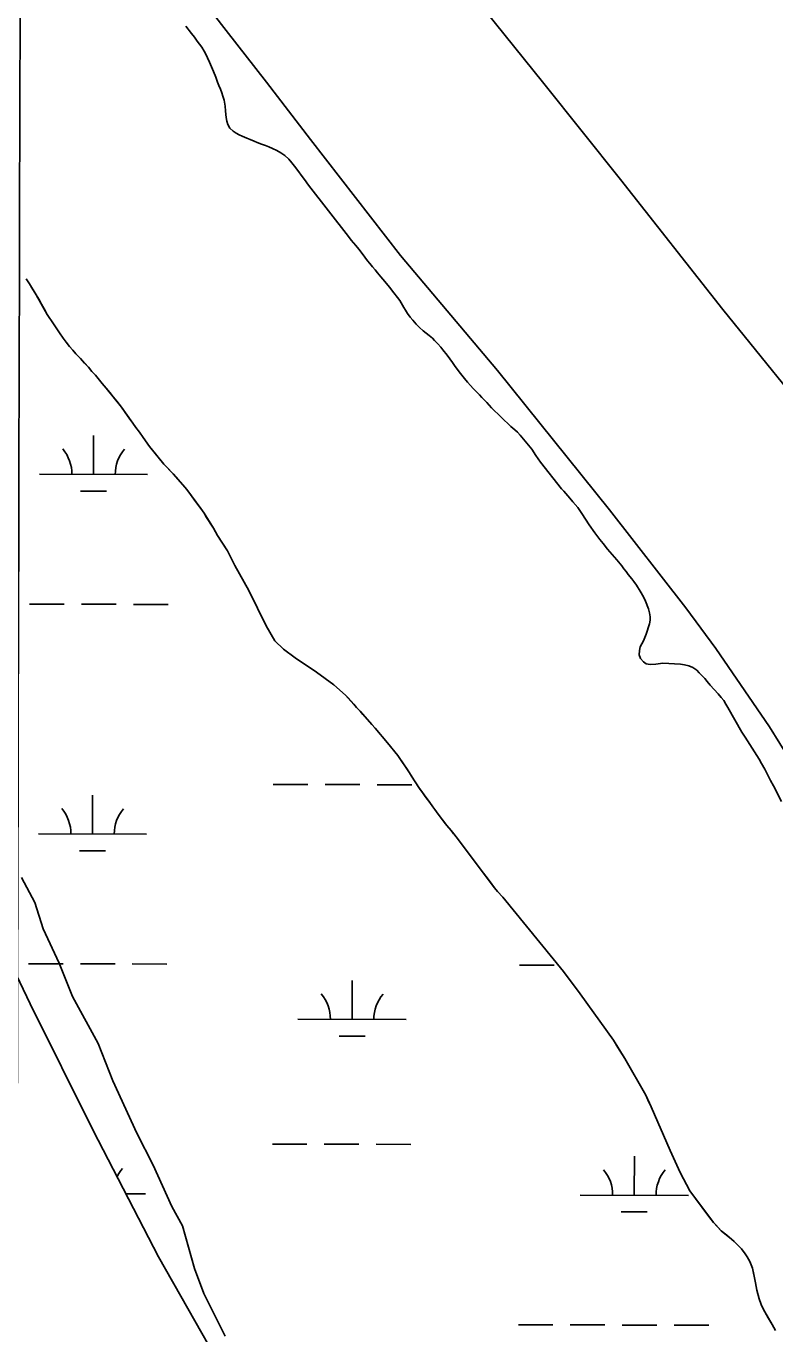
# Model space of a CAD drawing. Extents: x 3161665 to 3199565, y 885729 to 911164.
# Drawn here: x 3186795 to 3187487, y 893865 to 895075 of the extents above; entities that cross this region are included whole.
import ezdxf

# ---------------------------------------------------------------- set-up
doc = ezdxf.new("R2010")
doc.units = 0
for name, color, linetype in [('V-GRID-MAJR', 7, 'Continuous'), ('V-LEVE-TOET', 7, 'Continuous'), ('V-SITE-VEGE', 7, 'Continuous'), ('V-TOPO-SHOR', 7, 'Continuous'), ('V-WETL-SWMP', 7, 'Continuous')]:
    doc.layers.add(name, color=color, linetype=linetype)

msp = doc.modelspace()

# ---------------------------------------------------------------- linework, layer by layer
at = {"layer": 'V-GRID-MAJR'}
msp.add_spline([(3186778.5, 891137.7), (3186794.3, 897197.4), (3186810.2, 903260.2), (3186826.1, 909323), (3186826.1, 909326.1)], degree=3, dxfattribs=at)
at = {"layer": 'V-LEVE-TOET'}
for points in [[(3187689.8, 894472.3), (3187656.2, 894524.9), (3187636.5, 894556.3), (3187613, 894592.2), (3187591.4, 894619.8), (3187534.8, 894694.2), (3187438.8, 894812.4), (3187344.3, 894932.7), (3187273.4, 895021.5), (3187227.4, 895078.6), (3187193.8, 895120.4), (3187120.3, 895212.1), (3187058.4, 895290.9), (3186985.5, 895378.9), (3186892.1, 895489.3), (3186838.8, 895545.9), (3186765.6, 895622.8), (3186667.1, 895726.6), (3186570.8, 895828.6), (3186514.9, 895887.4), (3186452.4, 895954.4), (3186381, 896031.3), (3186299.6, 896115.4), (3186232.9, 896183)], [(3187549, 894318.6), (3187482, 894426.5), (3187432.5, 894498.8), (3187404.8, 894536.4), (3187334, 894627.2), (3187230.6, 894756), (3187140.9, 894862.3), (3187057.5, 894969.7), (3187016.8, 895022.6), (3186979.5, 895070.5), (3186896.8, 895177.7)]]:
    msp.add_lwpolyline(points, dxfattribs=at)
at = {"layer": 'V-SITE-VEGE'}
for points in [[(3186794.5, 894840.9), (3186797.8, 894836.1)], [(3186797.8, 894836.1), (3186803.9, 894826), (3186814.2, 894807.8), (3186820, 894799.2), (3186823.5, 894793.7), (3186825.5, 894790.9), (3186829, 894785.8), (3186831.7, 894782.1), (3186834.8, 894778.3), (3186837.9, 894774.7), (3186840.7, 894771.5), (3186845, 894767.2), (3186852.3, 894759), (3186855.5, 894755.1), (3186858.7, 894751.6), (3186865, 894744), (3186868.7, 894739.7), (3186882.7, 894722.1), (3186893.3, 894707.4), (3186896.2, 894703.2), (3186899.4, 894699), (3186902.9, 894693.9), (3186908.6, 894685.6), (3186922, 894669.3), (3186924.6, 894666.5), (3186930.7, 894660.3), (3186939.5, 894650.2), (3186943.3, 894645.8), (3186956.1, 894628.3), (3186959.1, 894624), (3186967.8, 894610.2), (3186971.7, 894603.5), (3186980.8, 894589.2), (3186987.5, 894575.5), (3187000.6, 894552.4), (3187016.6, 894519.9), (3187024.7, 894505.9), (3187032.5, 894498.3), (3187043.3, 894490.1), (3187063, 894476.9), (3187079.1, 894465.2), (3187090, 894455.8), (3187100.2, 894444.4), (3187103.5, 894440.9), (3187110.3, 894433.1), (3187114.4, 894428.7), (3187117.5, 894425.2), (3187128.9, 894411.6), (3187138.3, 894399.8), (3187149.2, 894383.8), (3187153.7, 894376.6), (3187158.5, 894369.4), (3187167.8, 894356.4), (3187170.7, 894352.5), (3187172.5, 894349.9), (3187175.7, 894345.7), (3187183.7, 894335), (3187187.7, 894330.5), (3187189.9, 894327.5), (3187192.2, 894324.8), (3187227.8, 894277.5), (3187230.6, 894274.2), (3187235.3, 894268.8), (3187291.5, 894200), (3187307, 894179.3), (3187337.7, 894136.7), (3187348.2, 894119.5), (3187367.6, 894085.7), (3187372.7, 894074.8), (3187390.3, 894034.5), (3187399.4, 894014.1), (3187408.5, 893997.3), (3187430.2, 893967.9), (3187437.5, 893960.3), (3187447, 893952.6), (3187449.3, 893950.4), (3187456.1, 893943.6), (3187459.5, 893939), (3187461.4, 893936.2), (3187463.9, 893931.9), (3187466.3, 893925.7), (3187469.1, 893912.1), (3187470.4, 893905.3), (3187472.4, 893897.3), (3187474.5, 893892), (3187477.6, 893885.2), (3187484.6, 893873.5), (3187487.7, 893868)], [(3186978.8, 893862.7), (3186958.9, 893902.3), (3186950.3, 893925.3), (3186939.3, 893964.8), (3186929.3, 893982.8), (3186912, 894021.1), (3186897, 894050.5), (3186874.7, 894099.1), (3186861.1, 894133.6), (3186837.4, 894177.1), (3186825.1, 894207.7), (3186810.2, 894239.7), (3186802.8, 894263.9), (3186790.4, 894286.9)]]:
    msp.add_lwpolyline(points, dxfattribs=at)
at = {"layer": 'V-TOPO-SHOR'}
for points in [[(3186942.4, 895074.6), (3186947.4, 895067.8), (3186950.3, 895064.2), (3186952.9, 895060.7), (3186955, 895057.8), (3186957, 895055), (3186959.1, 895051.5), (3186961, 895047.9), (3186962.3, 895045.2), (3186964.2, 895041.2), (3186966, 895037), (3186967.8, 895032.6), (3186970, 895027.2), (3186971.7, 895022.8), (3186972.8, 895019.6), (3186974.2, 895016.3), (3186975.5, 895013), (3186976.6, 895009.8)], [(3186976.6, 895009.8), (3186977.6, 895006), (3186978.6, 895000.6), (3186979, 894996.2), (3186979.3, 894992.9), (3186979.5, 894989.9), (3186980.1, 894986.6), (3186981.1, 894983.6), (3186982.9, 894980.3), (3186986.1, 894977.5), (3186988.9, 894975.7), (3186991.5, 894974.1), (3186994.5, 894972.8), (3186998.7, 894971), (3187001.7, 894969.7), (3187005.4, 894968.2), (3187008.4, 894966.8), (3187012.4, 894965.3), (3187016, 894964.1), (3187019, 894962.9), (3187022.5, 894961.3), (3187026.5, 894959.5), (3187030.2, 894957.3), (3187033.9, 894954.8), (3187037.4, 894951.6), (3187040.2, 894948.2), (3187042.7, 894945), (3187046.8, 894939.8), (3187049.1, 894936.6), (3187052.1, 894932.7), (3187055.6, 894927.5), (3187092.7, 894879.9), (3187095.3, 894876.6), (3187099.6, 894871.5), (3187102.4, 894868.3), (3187104.3, 894865.6), (3187107.7, 894861), (3187110.4, 894857.4), (3187112.3, 894855), (3187114.9, 894852), (3187117.4, 894849.1), (3187119.5, 894846.4), (3187122.5, 894842.8), (3187126.2, 894838.4), (3187130.5, 894833.2), (3187134.5, 894828), (3187138, 894823.6), (3187140.1, 894820.8), (3187143.8, 894814.4), (3187145.4, 894811.7), (3187147.2, 894808.8), (3187149.6, 894805.5), (3187152.1, 894802.5), (3187155.4, 894798.9), (3187158.4, 894795.8), (3187161.8, 894792.8), (3187164.6, 894790.6), (3187167.4, 894788.3), (3187170.3, 894785.9), (3187172.4, 894783.7), (3187175.4, 894780.6), (3187178, 894777.6), (3187180, 894775.2), (3187183.9, 894770.2), (3187188.9, 894763.3), (3187190.9, 894760.5), (3187195.2, 894754.7), (3187197.5, 894751.7), (3187200, 894748.7), (3187202.7, 894745.3), (3187205.5, 894742.2), (3187208.1, 894739.5), (3187211.1, 894736.2), (3187213.8, 894733.4), (3187216.1, 894731.1), (3187220.5, 894726.4), (3187225, 894721.6), (3187242.8, 894704.2), (3187246.5, 894701), (3187248.9, 894698.9), (3187251.5, 894696.2), (3187262.2, 894683.3), (3187266, 894677.4), (3187270.3, 894671.1), (3187289.7, 894646.7), (3187291.8, 894644.3), (3187297.4, 894638), (3187300.3, 894634.6), (3187304.7, 894629.3), (3187308.4, 894623.8), (3187312, 894618.5), (3187315.3, 894613.3), (3187320.6, 894605.9), (3187325.1, 894599.6), (3187328.1, 894595.9), (3187332.1, 894590.9), (3187336.5, 894585.9), (3187340.9, 894580.9), (3187345.4, 894575.2), (3187347.4, 894572.5), (3187349.5, 894570)], [(3186794.5, 894840.9), (3186797.8, 894836.1), (3186800.8, 894831.1), (3186803.9, 894826), (3186806.3, 894821.9), (3186808.7, 894817.5), (3186811.4, 894813), (3186814.2, 894807.8), (3186820, 894799.2), (3186821.7, 894796.5), (3186823.5, 894793.7), (3186825.5, 894790.9), (3186829, 894785.8), (3186831.7, 894782.1), (3186834.8, 894778.3), (3186837.9, 894774.7), (3186840.7, 894771.5)], [(3186840.7, 894771.5), (3186845, 894767.2), (3186848.7, 894762.9), (3186852.3, 894759), (3186855.5, 894755.1), (3186858.7, 894751.6), (3186861.3, 894748.5), (3186865, 894744), (3186868.7, 894739.7), (3186871.9, 894735.6), (3186875, 894731.8), (3186878.4, 894727.6), (3186882.7, 894722.1), (3186886.1, 894717.3), (3186890, 894711.9), (3186893.3, 894707.4), (3186896.2, 894703.2), (3186899.4, 894699), (3186902.9, 894693.9), (3186906.5, 894688.7), (3186908.6, 894685.6), (3186914.1, 894678.9), (3186922, 894669.3), (3186924.6, 894666.5), (3186927.8, 894663.2), (3186930.7, 894660.3), (3186933.6, 894657), (3186936.8, 894653.3), (3186939.5, 894650.2), (3186943.3, 894645.8), (3186946.6, 894641.3), (3186949.7, 894636.9), (3186954, 894631.2), (3186956.1, 894628.3), (3186959.1, 894624), (3186960.9, 894621), (3186967.8, 894610.2), (3186971.7, 894603.5), (3186974.5, 894599.2), (3186980.8, 894589.2), (3186987.5, 894575.5), (3187000.6, 894552.4), (3187016.6, 894519.9), (3187024.7, 894505.9), (3187032.5, 894498.3), (3187043.3, 894490.1), (3187063, 894476.9)], [(3187349.5, 894570), (3187351.5, 894567.3), (3187354.6, 894563.4), (3187356.5, 894560.9), (3187359, 894557.4), (3187362.5, 894551.9), (3187365.6, 894546.6), (3187367.4, 894542.6), (3187370.1, 894535.7), (3187371.2, 894531.9), (3187371.8, 894528.1), (3187371.6, 894525), (3187371, 894521.6), (3187368.1, 894512.1), (3187366.8, 894509), (3187365.5, 894505.9), (3187364, 894503.1), (3187362.5, 894500.3), (3187361.7, 894496.9), (3187361.4, 894493), (3187362.7, 894489.5), (3187365.4, 894486.4), (3187367.9, 894484.8), (3187371.8, 894484), (3187377, 894484.5), (3187383.4, 894485.2), (3187399.8, 894484.3), (3187403.6, 894483.7), (3187407.5, 894482.9), (3187411.2, 894481.4), (3187414.8, 894478.7), (3187417, 894476.5), (3187419.6, 894473.9), (3187422.2, 894471.2), (3187424.5, 894468.5), (3187427.2, 894465), (3187434.7, 894456.8), (3187437.4, 894453.6), (3187439.7, 894450.7), (3187441.8, 894447.4), (3187443.6, 894444.3), (3187456.6, 894421.4), (3187459.5, 894416.8), (3187472.4, 894396.5), (3187474.6, 894392.6), (3187477.6, 894387.3), (3187480.6, 894381.8), (3187483, 894376.8), (3187485.7, 894371.8), (3187493.1, 894357.4)], [(3187487.7, 893868), (3187484.6, 893873.5), (3187480.8, 893879.7), (3187477.6, 893885.2), (3187476.3, 893888), (3187474.5, 893892), (3187472.4, 893897.3), (3187470.4, 893905.3), (3187469.1, 893912.1), (3187468.2, 893916.6), (3187467.2, 893921.4), (3187466.3, 893925.7), (3187465.2, 893928.7), (3187463.9, 893931.9), (3187461.4, 893936.2), (3187459.5, 893939), (3187456.1, 893943.6), (3187452.1, 893947.6), (3187449.3, 893950.4), (3187447, 893952.6), (3187442.6, 893956.1), (3187437.5, 893960.3), (3187432.3, 893965.7), (3187430.2, 893967.9), (3187426.9, 893972.2), (3187425.1, 893974.7), (3187408.5, 893997.3), (3187399.4, 894014.1), (3187390.3, 894034.5), (3187372.7, 894074.8), (3187369.5, 894081.5), (3187367.6, 894085.7), (3187348.2, 894119.5), (3187341.9, 894129.8), (3187337.7, 894136.7), (3187307, 894179.3), (3187291.5, 894200), (3187235.3, 894268.8), (3187230.6, 894274.2), (3187227.8, 894277.5), (3187225.4, 894280.9), (3187221.9, 894285.4), (3187217.5, 894291.2), (3187192.2, 894324.8), (3187189.9, 894327.5), (3187187.7, 894330.5), (3187183.7, 894335), (3187181.3, 894338.3), (3187177.9, 894342.9), (3187175.7, 894345.7), (3187172.5, 894349.9), (3187170.7, 894352.5), (3187167.8, 894356.4), (3187163.7, 894362.1), (3187160.4, 894366.7), (3187158.5, 894369.4), (3187155.7, 894373.6), (3187153.7, 894376.6), (3187151.1, 894380.8), (3187149.2, 894383.8), (3187146.3, 894388.1), (3187144.1, 894391.3), (3187138.3, 894399.8), (3187128.9, 894411.6), (3187117.5, 894425.2), (3187114.4, 894428.7), (3187110.3, 894433.1), (3187106.1, 894437.9), (3187103.5, 894440.9), (3187100.2, 894444.4), (3187097.7, 894447.3), (3187095.1, 894450.1), (3187092.2, 894453.5), (3187090, 894455.8), (3187079.1, 894465.2), (3187063, 894476.9)]]:
    msp.add_lwpolyline(points, dxfattribs=at)
at = {"layer": 'V-WETL-SWMP'}
for p, q in [((3186856.9, 894659.9), (3186857, 894695.9)), ((3186806.9, 894660.1), (3186906.9, 894659.8)), ((3186844.9, 894644.5), (3186868.9, 894644.4)), ((3186797.8, 894540), (3186829.8, 894539.9)), ((3186845.8, 894539.9), (3186877.8, 894539.8)), ((3186893.8, 894539.7), (3186925.8, 894539.7)), ((3187023.2, 894373.2), (3187055.2, 894373.1)), ((3187071.2, 894373.1), (3187103.2, 894373)), ((3187119.2, 894372.9), (3187151.2, 894372.9)), ((3186856, 894327.2), (3186856.1, 894363.2)), ((3186806, 894327.4), (3186906, 894327.1)), ((3186844, 894311.8), (3186868, 894311.8)), ((3186796.8, 894207.3), (3186828.8, 894207.2)), ((3186844.8, 894207.2), (3186876.8, 894207.1)), ((3186892.8, 894207.1), (3186924.8, 894207)), ((3187250.8, 894206.1), (3187282.8, 894206)), ((3187096, 894155.8), (3187096.1, 894191.8)), ((3187046, 894155.9), (3187146, 894155.6)), ((3187084, 894140.4), (3187108, 894140.3)), ((3187022.3, 894040.5), (3187054.3, 894040.4)), ((3187070.3, 894040.4), (3187102.3, 894040.3)), ((3187118.3, 894040.3), (3187150.3, 894040.2)), ((3187357, 893993.2), (3187357.1, 894029.2)), ((3186886.9, 893994.5), (3186905.1, 893994.4)), ((3187307, 893993.3), (3187407, 893993)), ((3187345, 893977.8), (3187369, 893977.7)), ((3187249.8, 893873.4), (3187281.8, 893873.3)), ((3187297.8, 893873.3), (3187329.8, 893873.2)), ((3187345.8, 893873.1), (3187377.8, 893873)), ((3187393.8, 893873), (3187425.8, 893872.9))]:
    msp.add_line(p, q, dxfattribs=at)
for points in [[(3187011.2, 893769.9), (3186916.9, 893936.2), (3186856.6, 894053.1), (3186798.3, 894170.1), (3186727.1, 894318.7), (3186676.4, 894417), (3186619.3, 894544.4), (3186611.8, 894572), (3186608, 894635.8), (3186604.9, 894695.2), (3186598.1, 894727.8), (3186589.9, 894756.6), (3186562.9, 894828.4), (3186545.2, 894871.7), (3186533.9, 894887.1), (3186479, 894928.1), (3186381.9, 895003.6), (3186348.4, 895041.2), (3186272.7, 895144.3)], [(3186794.5, 894840.9), (3186797.8, 894836.1), (3186800.8, 894831.1), (3186803.9, 894826), (3186806.3, 894821.9), (3186808.7, 894817.5), (3186811.4, 894813), (3186814.2, 894807.8), (3186820, 894799.2), (3186821.7, 894796.5), (3186823.5, 894793.7), (3186825.5, 894790.9), (3186829, 894785.8), (3186831.7, 894782.1), (3186834.8, 894778.3), (3186837.9, 894774.7), (3186840.7, 894771.5)], [(3186840.7, 894771.5), (3186845, 894767.2), (3186848.7, 894762.9), (3186852.3, 894759), (3186855.5, 894755.1), (3186858.7, 894751.6), (3186861.3, 894748.5), (3186865, 894744), (3186868.7, 894739.7), (3186871.9, 894735.6), (3186875, 894731.8), (3186878.4, 894727.6), (3186882.7, 894722.1), (3186886.1, 894717.3), (3186890, 894711.9), (3186893.3, 894707.4), (3186896.2, 894703.2), (3186899.4, 894699), (3186902.9, 894693.9), (3186906.5, 894688.7), (3186908.6, 894685.6), (3186914.1, 894678.9), (3186922, 894669.3), (3186924.6, 894666.5), (3186927.8, 894663.2), (3186930.7, 894660.3), (3186933.6, 894657), (3186936.8, 894653.3), (3186939.5, 894650.2), (3186943.3, 894645.8), (3186946.6, 894641.3), (3186949.7, 894636.9), (3186954, 894631.2), (3186956.1, 894628.3), (3186959.1, 894624), (3186960.9, 894621), (3186967.8, 894610.2), (3186971.7, 894603.5), (3186974.5, 894599.2), (3186980.8, 894589.2), (3186987.5, 894575.5), (3187000.6, 894552.4), (3187016.6, 894519.9), (3187024.7, 894505.9), (3187032.5, 894498.3), (3187043.3, 894490.1), (3187063, 894476.9), (3187079.1, 894465.2), (3187090, 894455.8), (3187092.2, 894453.5), (3187095.1, 894450.1), (3187097.7, 894447.3), (3187100.2, 894444.4), (3187103.5, 894440.9), (3187106.1, 894437.9), (3187110.3, 894433.1), (3187114.4, 894428.7), (3187117.5, 894425.2), (3187128.9, 894411.6), (3187138.3, 894399.8), (3187144.1, 894391.3), (3187146.3, 894388.1), (3187149.2, 894383.8), (3187151.1, 894380.8), (3187153.7, 894376.6), (3187155.7, 894373.6), (3187158.5, 894369.4), (3187160.4, 894366.7), (3187163.7, 894362.1), (3187167.8, 894356.4), (3187170.7, 894352.5), (3187172.5, 894349.9), (3187175.7, 894345.7), (3187177.9, 894342.9), (3187181.3, 894338.3), (3187183.7, 894335), (3187187.7, 894330.5), (3187190, 894327.5), (3187192.2, 894324.8), (3187217.5, 894291.2), (3187221.9, 894285.4), (3187225.4, 894280.9), (3187227.8, 894277.5), (3187230.6, 894274.2), (3187235.3, 894268.8), (3187291.5, 894200), (3187307, 894179.3), (3187337.7, 894136.7), (3187341.9, 894129.8), (3187348.2, 894119.5), (3187367.6, 894085.7), (3187369.5, 894081.5), (3187372.7, 894074.8), (3187390.3, 894034.5), (3187399.4, 894014.1), (3187408.5, 893997.3), (3187425.1, 893974.7), (3187426.9, 893972.2), (3187430.2, 893967.9), (3187432.3, 893965.7), (3187437.5, 893960.3)], [(3187437.5, 893960.3), (3187442.6, 893956.1), (3187447, 893952.6), (3187449.3, 893950.4), (3187452.1, 893947.6), (3187456.1, 893943.6), (3187459.5, 893939), (3187461.4, 893936.2), (3187463.9, 893931.9), (3187465.2, 893928.7), (3187466.3, 893925.7), (3187467.2, 893921.4), (3187468.2, 893916.6), (3187469.1, 893912.1), (3187470.4, 893905.3), (3187472.4, 893897.3), (3187474.5, 893892), (3187476.3, 893888), (3187477.6, 893885.2), (3187480.8, 893879.7), (3187484.6, 893873.5), (3187487.7, 893868)]]:
    msp.add_lwpolyline(points, dxfattribs=at)
for centre, start, end in [((3186801.7, 894660.5), 359.0698, 40.6135), ((3186912.2, 894660.2), 139.0698, 180.6135), ((3186800.8, 894327.9), 359.0698, 40.6135), ((3186911.3, 894327.6), 139.0698, 180.6135), ((3187040.8, 894156.4), 359.0698, 40.6135), ((3187151.3, 894156.1), 139.0698, 180.6135), ((3186910.3, 893994.9), 139.0698, 154.0148), ((3187301.8, 893993.8), 359.0698, 40.6135), ((3187412.3, 893993.5), 139.0698, 180.6135)]:
    msp.add_arc(centre, 35.2, start, end, dxfattribs=at)

doc.saveas('drawing.dxf')
